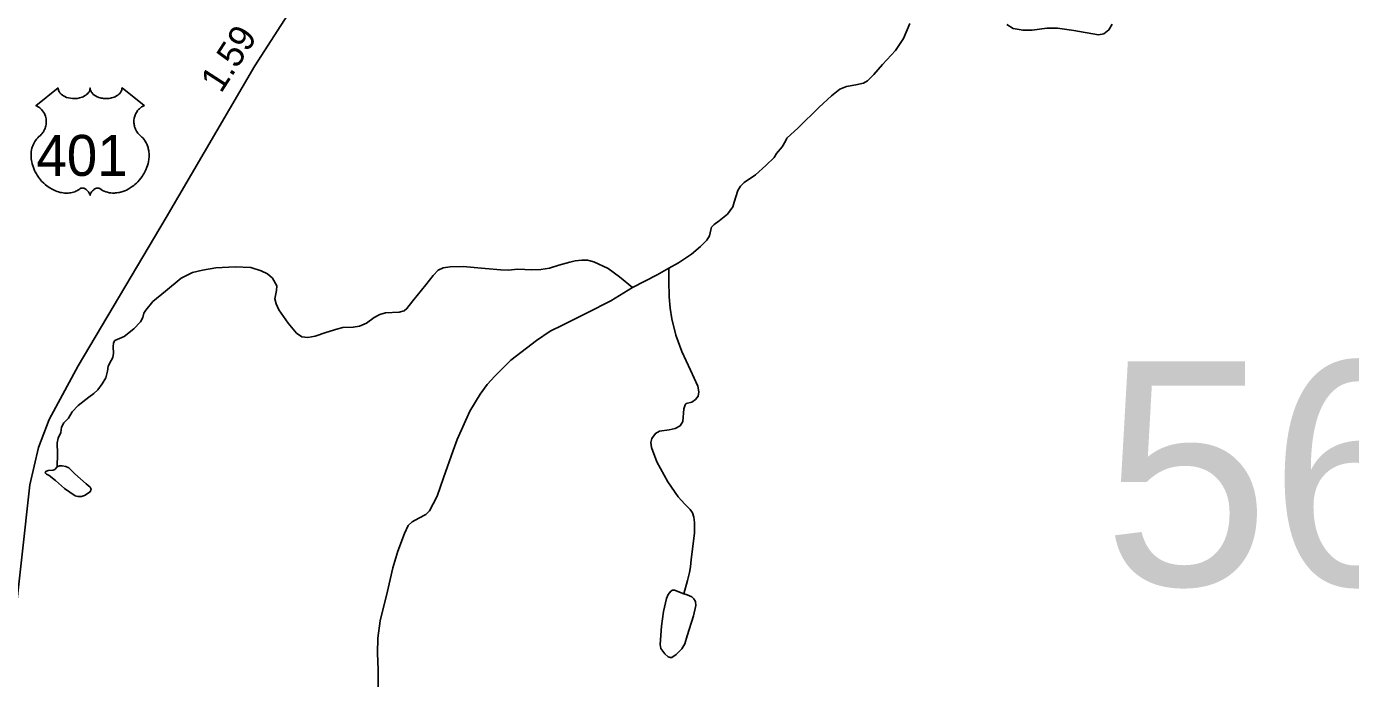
# Model space of a CAD drawing. Extents: x 2126262 to 2293712, y 749403 to 919119.
# Drawn here: x 2214556 to 2220862, y 902250 to 905356 of the extents above; entities that cross this region are included whole.
import ezdxf

# ---------------------------------------------------------------- set-up
doc = ezdxf.new("R2010")
doc.units = 0
for name, color, linetype in [('Exist Hydrographic Misc Water Feature', 7, 'Continuous'), ('Exist Road Primary US Attributed', 7, 'Continuous'), ('Exist Road Primary US Mileage Hundredths English Label', 7, 'Continuous'), ('Exist Road Primary US Shield CELL', 7, 'Continuous'), ('Exist Road Primary US Shield Number Label', 7, 'Continuous'), ('Exist Road Secondary Structure Standard Bridge Number Label', 7, 'Continuous')]:
    doc.layers.add(name, color=color, linetype=linetype)

msp = doc.modelspace()

# ---------------------------------------------------------------- linework, layer by layer
at = {"layer": 'Exist Hydrographic Misc Water Feature'}
for points in [[(2218762.6, 905369.2), (2218732.8, 905298.6), (2218694.3, 905241.3), (2218632.6, 905174), (2218591.2, 905127.3), (2218561.5, 905096.4), (2218542.8, 905085.4), (2218506.4, 905077.7), (2218462.3, 905070), (2218430.4, 905056.7), (2218390.7, 905024.8), (2218331.2, 904970.8), (2218231, 904872.6), (2218178.1, 904823), (2218171.5, 904808.7), (2218154.9, 904782.2), (2218128.5, 904751.4), (2218116.9, 904731.1), (2218077.2, 904693.6), (2218028.8, 904649.5), (2217973.7, 904613.1), (2217956.1, 904595.5), (2217943.9, 904574.6), (2217927.4, 904519.4), (2217919.7, 904496.3), (2217894.4, 904461), (2217855.8, 904430.1), (2217831.9, 904413.1), (2217818.7, 904399.8), (2217815.3, 904387.7), (2217809.8, 904359), (2217796.6, 904338.1), (2217765.8, 904308.3), (2217723.9, 904270.8), (2217662.2, 904229.3), (2217615.9, 904203.9)], [(2219727.2, 905365.9), (2219711.8, 905339.4), (2219687.5, 905320.7), (2219662.2, 905316.3), (2219544.3, 905336.1), (2219466.1, 905347.1), (2219415.4, 905347.1), (2219346, 905338.3), (2219303, 905337.2), (2219255.6, 905346), (2219225.9, 905364.8)], [(2217442.4, 904112.8), (2217380.9, 904163.7), (2217327, 904203), (2217257.7, 904235.1), (2217227.6, 904242.4), (2217200.7, 904242.4), (2217169.7, 904239.3), (2217143.8, 904233.1), (2217090.8, 904218.6), (2217046.3, 904204.1), (2217005.9, 904197.9), (2216963.5, 904196.8), (2216896.2, 904199.9), (2216850.6, 904195.8), (2216815.4, 904196.8), (2216740.9, 904203), (2216636.3, 904212.4), (2216573.2, 904211.3), (2216540, 904206.1), (2216517.2, 904194.8), (2216492.4, 904169.9), (2216458.2, 904125.3), (2216396.1, 904048.7), (2216367.8, 904012.4), (2216354.3, 904002.1), (2216330.5, 903994.8), (2216266.3, 903991.7), (2216238.3, 903984.5), (2216212.5, 903968.9), (2216176.2, 903942), (2216142.1, 903928.5), (2216112, 903923.4), (2216063.4, 903921.3), (2216039.6, 903915.1), (2215981.6, 903897.5), (2215931.3, 903880.2), (2215896.1, 903875), (2215867.1, 903878.1), (2215842.2, 903895.7), (2215801.9, 903943.3), (2215758.4, 904005.5), (2215744.9, 904035.5), (2215738.7, 904058.3), (2215747, 904097.7), (2215748, 904120.5), (2215727.3, 904156.3), (2215704.6, 904177), (2215674.5, 904192.6), (2215623.8, 904207.1), (2215549.3, 904211.2), (2215457.1, 904206), (2215394.5, 904195.7), (2215346.9, 904183.3), (2215293, 904157.4), (2215218.5, 904095.2), (2215157.4, 904045.5), (2215124.3, 904005.1), (2215115, 903990.6), (2215110.8, 903969.9), (2215098.4, 903949.2), (2215067.3, 903915), (2215021.8, 903879.4), (2214977.3, 903859.8), (2214970, 903848.4), (2214969, 903829.7), (2214971.1, 903799.7), (2214968, 903779), (2214958.6, 903765.5), (2214945.2, 903737.5), (2214942.1, 903714.7), (2214933.8, 903681.6), (2214917.2, 903653.6), (2214896.5, 903624.6), (2214877.4, 903608), (2214852.5, 903590.4), (2214802.8, 903551.1), (2214773.8, 903520.7), (2214756.2, 903490.7), (2214734.5, 903467.9), (2214723.1, 903447.2), (2214719, 903422.3), (2214706.6, 903395.4), (2214702.4, 903372.6), (2214704.5, 903320.8), (2214702.4, 903258.6)], [(2217615.9, 904203.9), (2217559.1, 904173.4), (2217442.4, 904112.8)], [(2217615.9, 904203.9), (2217614.8, 904143.5), (2217616.9, 904067.8), (2217621.1, 904014), (2217629.3, 903963.2), (2217649, 903885.1), (2217677, 903808.5), (2217718.4, 903719.4), (2217753.6, 903642.7), (2217757.7, 903615.8), (2217754.6, 903595.1), (2217743.2, 903579.5), (2217725.6, 903567.1), (2217698.7, 903559.8), (2217693.5, 903553.6), (2217686.3, 903534), (2217682.1, 903474.5), (2217668.7, 903453.8), (2217644.9, 903441.3), (2217616.9, 903435.1), (2217571.4, 903428.9), (2217551.7, 903417.5), (2217535.1, 903393.7), (2217530, 903374), (2217533.1, 903351.2), (2217557.9, 903282.9), (2217610.7, 903187.6), (2217660.4, 903115.7), (2217691.5, 903080.5), (2217717.3, 903055.6), (2217728.7, 903039), (2217734.9, 903019.3), (2217737, 902993.4), (2217737, 902942.7), (2217722.5, 902817.3), (2217719.4, 902782.5), (2217714.2, 902754.6), (2217704.9, 902717.3), (2217686.3, 902654.1)], [(2217442.4, 904112.8), (2217338.6, 904049.1), (2217226.3, 903991.8), (2217109.5, 903933.3), (2217049.6, 903904.1), (2216984.6, 903860), (2216863.4, 903766.3), (2216787.4, 903690.3), (2216749.9, 903650.6), (2216716.9, 903604.3), (2216667.3, 903523.2), (2216607.8, 903388.7), (2216588, 903336.8), (2216542.8, 903206.8), (2216511.3, 903118.1), (2216493.6, 903081.7), (2216474.9, 903048.7), (2216457.3, 903031), (2216424.2, 903014.5), (2216393.4, 902996.9), (2216374.7, 902979.2), (2216357, 902940.6), (2216324, 902856.8), (2216300.8, 902777), (2216275.5, 902665.7), (2216241.3, 902524.6), (2216229.6, 902442.5), (2216227.4, 902371.9), (2216230.7, 902292.5), (2216231.8, 902169.1)]]:
    msp.add_lwpolyline(points, dxfattribs=at)
for points in [[(2214702.4, 903258.6), (2214691, 903245.2), (2214682.7, 903243.1), (2214658.9, 903241), (2214647.5, 903236.9), (2214644.4, 903229.6), (2214650.6, 903223.4), (2214664.1, 903217.2), (2214694.1, 903193.4), (2214737.6, 903156.1), (2214787.3, 903119.8), (2214800.8, 903116.7), (2214817.3, 903116.7), (2214832.9, 903121.9), (2214858.7, 903139.5), (2214863.9, 903152), (2214858.7, 903162.3), (2214840.1, 903177.9), (2214786.3, 903224.5), (2214757.3, 903253.5), (2214743.8, 903259.7), (2214725.2, 903263.8), (2214712.8, 903262.8)], [(2217686.3, 902654.1), (2217642.8, 902671), (2217633.5, 902671), (2217625.2, 902666.8), (2217611.7, 902651.3), (2217604.5, 902631.6), (2217590, 902569.5), (2217580.7, 902499), (2217574.5, 902412), (2217577.6, 902393.4), (2217596.2, 902367.5), (2217611.7, 902354), (2217622.1, 902349.9), (2217629.3, 902350.9), (2217650, 902364.4), (2217677, 902391.3), (2217691.5, 902415.1), (2217702.8, 902453.4), (2217732.9, 902548.7), (2217744.3, 902598.5), (2217742.2, 902617.1), (2217734.9, 902629.5), (2217725.6, 902639.9), (2217702.8, 902648.2)]]:
    msp.add_lwpolyline(points, close=True, dxfattribs=at)
at = {"layer": 'Exist Road Primary US Attributed'}
msp.add_lwpolyline([(2214385.5, 901365.4), (2214412.4, 901699.4), (2214495.2, 902483.2), (2214572.6, 903173.3), (2214614, 903350.3), (2214663.7, 903484.5), (2214801.8, 903739), (2215221.1, 904445.4), (2215643.6, 905168.5), (2216154, 905960.9), (2216504.4, 906545.6), (2216877.2, 907158.7), (2217093.3, 907499.4), (2217509.3, 908152.7), (2217727.2, 908560.4), (2217921, 908816.1)], dxfattribs=at)
at = {"layer": 'Exist Road Primary US Shield CELL'}
msp.add_lwpolyline([(2214706.9, 905062.9), (2214707.1, 905058.5), (2214708.2, 905053.3), (2214709, 905050.6), (2214711.5, 905045.4), (2214715.5, 905039.3), (2214721.1, 905033.4), (2214727.4, 905028.2), (2214731.7, 905025.4), (2214739, 905021.5), (2214747.2, 905018.1), (2214756.4, 905015.4), (2214765.7, 905013.5), (2214775.9, 905012.4), (2214786, 905012.2), (2214797, 905013), (2214809, 905015.4), (2214814.6, 905016.8), (2214820.8, 905018.9), (2214826.6, 905021.3), (2214832.9, 905024.7), (2214838, 905028), (2214842, 905030.9), (2214847.6, 905036.3), (2214852.1, 905041.9), (2214854, 905045), (2214855.7, 905048), (2214857.9, 905054.4), (2214858.5, 905057.2), (2214859, 905063.1), (2214859.3, 905058.2), (2214859.8, 905055.1), (2214860.6, 905052.1), (2214861.9, 905048.9), (2214864.2, 905044.4), (2214866.7, 905040.6), (2214871.4, 905035), (2214874.4, 905032.2), (2214877.1, 905030.1), (2214884.3, 905025.1), (2214892.7, 905020.8), (2214896.9, 905019), (2214901.1, 905017.5), (2214906.5, 905015.9), (2214912.1, 905014.5), (2214917.6, 905013.6), (2214923.3, 905012.8), (2214929.1, 905012.3), (2214933.8, 905012.2), (2214939.5, 905012.3), (2214944.9, 905012.6), (2214950.3, 905013.2), (2214956.4, 905014.2), (2214961.2, 905015.3), (2214967.6, 905017), (2214973.4, 905019.1), (2214978.5, 905021.3), (2214985, 905024.7), (2214990.4, 905028), (2214994.3, 905031.2), (2214998.9, 905035.5), (2215003.3, 905040.5), (2215005.9, 905044.2), (2215007.7, 905048.1), (2215009.4, 905052.1), (2215010.4, 905056.4), (2215010.9, 905060.1), (2215011, 905063.2), (2215117.3, 904978.6), (2215114.8, 904977.6), (2215109, 904974.8), (2215104.5, 904972.1), (2215097.1, 904966.9), (2215094, 904964.1), (2215090.9, 904961.2), (2215088, 904958), (2215085.4, 904955.1), (2215082.4, 904950.8), (2215079.6, 904946.5), (2215076.9, 904941.8), (2215074.9, 904937.7), (2215071.7, 904929.2), (2215070.1, 904923.8), (2215069.1, 904919.2), (2215067.8, 904909.7), (2215067.5, 904905.2), (2215067.5, 904900.7), (2215067.8, 904896), (2215068.2, 904891.5), (2215069, 904886.8), (2215069.8, 904882.7), (2215071.1, 904877.6), (2215073, 904871.7), (2215075.3, 904866), (2215080.2, 904856.7), (2215086.4, 904847.3), (2215090.9, 904842), (2215095.3, 904837.5), (2215101.8, 904832), (2215105.4, 904828.8), (2215109.4, 904824.8), (2215116.1, 904817), (2215118.8, 904813.4), (2215121.5, 904809.3), (2215124, 904805.1), (2215126.6, 904800.6), (2215128.6, 904796.6), (2215132.3, 904787.5), (2215135, 904778.7), (2215136.3, 904774), (2215138.3, 904763.6), (2215139, 904758.4), (2215139.8, 904748.3), (2215139.9, 904736), (2215138.9, 904724.3), (2215136.7, 904710.7), (2215134.9, 904702.5), (2215132.1, 904693), (2215129.4, 904684.8), (2215124.5, 904672.7), (2215120.2, 904663.9), (2215114.7, 904653.6), (2215110.8, 904647.4), (2215106.4, 904640.7), (2215100.8, 904633), (2215094.3, 904624.9), (2215086.4, 904616.3), (2215080.1, 904609.9), (2215071.8, 904602.5), (2215066.8, 904598.4), (2215059.6, 904593), (2215049.8, 904586.4), (2215040.2, 904580.8), (2215031.9, 904576.6), (2215024.7, 904573.5), (2215015.2, 904569.9), (2214999.5, 904565.6), (2214993.8, 904564.4), (2214987.1, 904563.4), (2214980.7, 904562.8), (2214974.6, 904562.4), (2214966.3, 904562.4), (2214958.1, 904563), (2214950.3, 904564.1), (2214942.2, 904565.8), (2214933.7, 904568.3), (2214926, 904571.4), (2214918.2, 904575.2), (2214905.1, 904583.5), (2214901.3, 904585.5), (2214899.1, 904586.1), (2214894.1, 904586.3), (2214889.3, 904585.3), (2214884.4, 904583.4), (2214881.4, 904581.8), (2214877.5, 904579.2), (2214874.5, 904576.8), (2214870.9, 904573.4), (2214868.4, 904570.5), (2214866.4, 904568.2), (2214862.7, 904562.4), (2214861.4, 904559.6), (2214860, 904556), (2214858.8, 904550.8), (2214857.2, 904557.4), (2214855.2, 904561.8), (2214853, 904565.6), (2214850.6, 904568.9), (2214846.9, 904573.2), (2214843.6, 904576.4), (2214839.6, 904579.7), (2214835.3, 904582.2), (2214831.9, 904584), (2214828.7, 904585.2), (2214824.9, 904586.1), (2214821.8, 904586.4), (2214819.2, 904586.3), (2214815.6, 904585.5), (2214810.8, 904582), (2214806.3, 904578.9), (2214801.3, 904575.8), (2214795.4, 904572.7), (2214791.1, 904570.7), (2214786, 904568.7), (2214779.9, 904566.7), (2214773.4, 904565), (2214766.7, 904563.6), (2214760.8, 904562.7), (2214754.4, 904562.1), (2214748.7, 904561.9), (2214742.8, 904562), (2214737.2, 904562.4), (2214730.7, 904563), (2214722.7, 904564.2), (2214716, 904565.7), (2214709, 904567.6), (2214701.8, 904569.9), (2214694.1, 904572.8), (2214684.4, 904577), (2214677.7, 904580.5), (2214667.1, 904586.6), (2214654.6, 904595.2), (2214645.3, 904602.8), (2214638.4, 904609), (2214628.3, 904619.3), (2214622.4, 904626), (2214613, 904638.1), (2214607.1, 904646.8), (2214603.2, 904653.2), (2214597.6, 904663.5), (2214594.5, 904670), (2214590.4, 904679.4), (2214587.3, 904688), (2214584.6, 904696.1), (2214583.2, 904701.4), (2214581.2, 904710.5), (2214580, 904716.9), (2214578.8, 904725.8), (2214578.1, 904735.1), (2214578, 904743.7), (2214578.2, 904750.9), (2214579, 904759.3), (2214580.5, 904768.1), (2214582.2, 904775.7), (2214583.7, 904781.2), (2214585.9, 904787.8), (2214588.9, 904795.2), (2214592.4, 904802.2), (2214595.8, 904808.1), (2214600, 904814.3), (2214604.2, 904819.7), (2214609.6, 904825.6), (2214615.2, 904831), (2214620.4, 904835.2), (2214626.6, 904841.2), (2214629.8, 904844.9), (2214633.6, 904849.9), (2214636.7, 904854.6), (2214639.1, 904858.9), (2214642.4, 904865.1), (2214644.3, 904869.7), (2214646.8, 904876.9), (2214648, 904881.9), (2214649.3, 904888.4), (2214650.1, 904894.5), (2214650.4, 904902.1), (2214650.2, 904908.3), (2214649.4, 904915.7), (2214648, 904922.7), (2214646.3, 904928.9), (2214643.7, 904935.9), (2214641.3, 904941.1), (2214637.2, 904948), (2214632.7, 904954.5), (2214628, 904959.8), (2214623.3, 904964.5), (2214618.8, 904968), (2214614.5, 904971.1), (2214609.1, 904974.3), (2214603.9, 904976.9), (2214600.6, 904978.2)], close=True, dxfattribs=at)

# ---------------------------------------------------------------- texts
at = {"layer": 'Exist Road Primary US Mileage Hundredths English Label'}
msp.add_text('1.59', height=125, rotation=57.20837, dxfattribs=at).set_placement((2215482.5, 905033.8))
at = {"layer": 'Exist Road Primary US Shield Number Label'}
msp.add_text('401', height=195, dxfattribs=at).set_placement((2214603, 904644.2))
at = {"layer": 'Exist Road Secondary Structure Standard Bridge Number Label'}
msp.add_text('56', height=1066.27, dxfattribs=at).set_placement((2219683.3, 902694))

doc.saveas('drawing.dxf')
